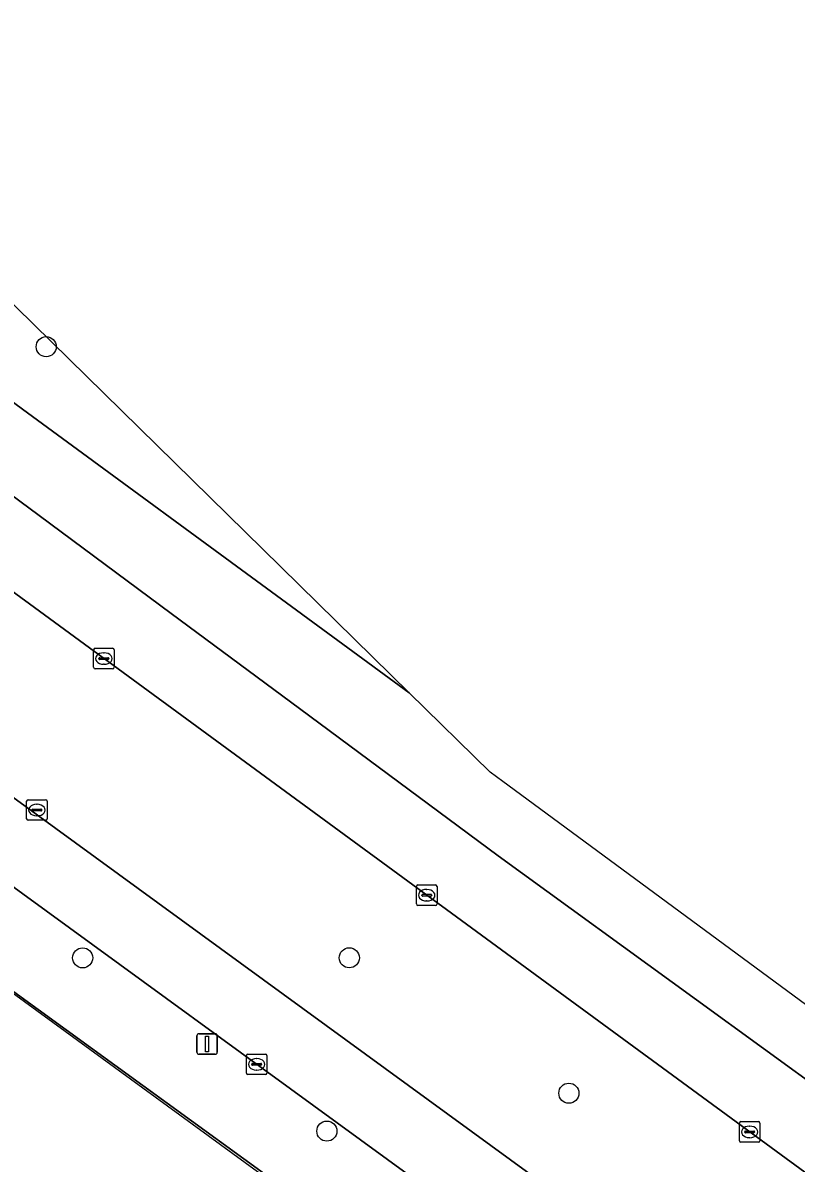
# Model space of a CAD drawing. Extents: x 159039 to 160102, y 381214 to 382524.
# Drawn here: x 159759.9 to 159797.6, y 382382.5 to 382438.1 of the extents above; entities that cross this region are included whole.
import ezdxf

# ---------------------------------------------------------------- set-up
doc = ezdxf.new("R2010")
doc.units = 0
for name, color, linetype in [('IMGEO_Berm_groen', 7, 'Continuous'), ('IMGEO_Boom', 7, 'Continuous'), ('IMGEO_Erf', 7, 'Continuous'), ('IMGEO_Fietspad_gesloten', 7, 'Continuous'), ('IMGEO_Hek', 7, 'Continuous'), ('IMGEO_Kolk', 7, 'Continuous'), ('IMGEO_Lichtmast', 7, 'Continuous'), ('IMGEO_Rijbaan_regionaal_gesloten', 7, 'Continuous'), ('IMGEO_Rioolput', 7, 'Continuous'), ('IMGEO_Voetpad_open', 7, 'Continuous')]:
    doc.layers.add(name, color=color, linetype=linetype)

msp = doc.modelspace()

# ---------------------------------------------------------------- linework, layer by layer
at = {"layer": 'IMGEO_Berm_groen'}
for points in [[(159754.223, 382423.402), (159754.625, 382423.107), (159778.718, 382405.449), (159771.584, 382412.442), (159745.82, 382437.702), (159723.624, 382459.462), (159706.101, 382482.046)], [(159951.408, 382270.111), (159950.255, 382270.973), (159942.86, 382276.362), (159898.832, 382308.266), (159879.476, 382322.389), (159862.74, 382334.601), (159851.859, 382342.552), (159851.467, 382342.838), (159848.225, 382345.207), (159847.909, 382345.438), (159842.302, 382349.754), (159825.931, 382361.611), (159744.721, 382421.135)], [(159731.166, 382420.942), (159806.91, 382365.755)]]:
    msp.add_lwpolyline(points, dxfattribs=at)
at = {"layer": 'IMGEO_Boom'}
for centre in [(159761.044, 382422.296), (159762.818, 382392.544), (159775.798, 382392.548), (159786.488, 382385.954), (159774.707, 382384.111)]:
    msp.add_circle(centre, 0.489, dxfattribs=at)
at = {"layer": 'IMGEO_Erf'}
msp.add_lwpolyline([(159813.753, 382300.574), (159836.299, 382335.103), (159747.073, 382399.873), (159699.247, 382334.119), (159704.565, 382330.203), (159706.627, 382328.685), (159722.88, 382316.716), (159724.903, 382315.226), (159743.675, 382301.403), (159744.886, 382300.517), (159752.002, 382295.309), (159764.135, 382286.429)], dxfattribs=at)
at = {"layer": 'IMGEO_Fietspad_gesloten'}
msp.add_lwpolyline([(159721.733, 382423.656), (159723.82, 382421.999), (159724.452, 382421.497), (159731.37, 382416.435), (159804.851, 382362.916), (159806.91, 382365.755), (159731.166, 382420.942)], dxfattribs=at)
at = {"layer": 'IMGEO_Hek'}
msp.add_lwpolyline([(159836.205, 382334.797), (159747.432, 382399.561), (159699.527, 382334.134), (159745.322, 382300.284)], dxfattribs=at)
at = {"layer": 'IMGEO_Kolk'}
for p, q in [((159763.349, 382406.688), (159763.349, 382407.54)), ((159763.424, 382407.614), (159764.276, 382407.614)), ((159763.608, 382407.108), (159763.608, 382407.12)), ((159763.651, 382407.157), (159764.049, 382407.157)), ((159763.837, 382407.394), (159763.862, 382407.394)), ((159764.092, 382407.12), (159764.092, 382407.108)), ((159764.35, 382407.54), (159764.35, 382406.688)), ((159764.276, 382406.614), (159763.424, 382406.614)), ((159764.046, 382407.071), (159763.648, 382407.071)), ((159763.86, 382406.834), (159763.835, 382406.834)), ((159779.067, 382395.168), (159779.067, 382396.02)), ((159779.142, 382396.094), (159779.994, 382396.094)), ((159780.068, 382396.02), (159780.068, 382395.168)), ((159779.326, 382395.588), (159779.326, 382395.6)), ((159779.764, 382395.551), (159779.366, 382395.551)), ((159779.369, 382395.637), (159779.767, 382395.637)), ((159779.555, 382395.874), (159779.58, 382395.874)), ((159779.81, 382395.6), (159779.81, 382395.588)), ((159779.994, 382395.094), (159779.142, 382395.094)), ((159779.578, 382395.314), (159779.553, 382395.314)), ((159770.788, 382386.935), (159770.788, 382387.787)), ((159770.863, 382387.861), (159771.715, 382387.861)), ((159771.789, 382387.787), (159771.789, 382386.935)), ((159771.047, 382387.355), (159771.047, 382387.367)), ((159771.485, 382387.318), (159771.087, 382387.318)), ((159771.09, 382387.404), (159771.488, 382387.404)), ((159771.276, 382387.641), (159771.301, 382387.641)), ((159771.531, 382387.367), (159771.531, 382387.355)), ((159771.715, 382386.861), (159770.863, 382386.861)), ((159771.299, 382387.081), (159771.274, 382387.081)), ((159794.787, 382383.645), (159794.787, 382384.497)), ((159794.862, 382384.571), (159795.714, 382384.571)), ((159795.275, 382384.351), (159795.3, 382384.351)), ((159795.788, 382384.497), (159795.788, 382383.645)), ((159795.046, 382384.065), (159795.046, 382384.077)), ((159795.484, 382384.028), (159795.086, 382384.028)), ((159795.089, 382384.114), (159795.487, 382384.114)), ((159795.298, 382383.791), (159795.273, 382383.791)), ((159795.53, 382384.077), (159795.53, 382384.065)), ((159795.714, 382383.571), (159794.862, 382383.571))]:
    msp.add_line(p, q, dxfattribs=at)
for points in [[(159763.349, 382406.688), (159763.349, 382407.54)], [(159763.424, 382407.614), (159764.276, 382407.614)], [(159764.35, 382407.54), (159764.35, 382406.688)], [(159764.276, 382406.614), (159763.424, 382406.614)], [(159779.067, 382395.168), (159779.067, 382396.02)], [(159779.142, 382396.094), (159779.994, 382396.094)], [(159780.068, 382396.02), (159780.068, 382395.168)], [(159779.994, 382395.094), (159779.142, 382395.094)], [(159770.788, 382386.935), (159770.788, 382387.787)], [(159770.863, 382387.861), (159771.715, 382387.861)], [(159771.789, 382387.787), (159771.789, 382386.935)], [(159771.715, 382386.861), (159770.863, 382386.861)], [(159794.787, 382383.645), (159794.787, 382384.497)], [(159794.862, 382384.571), (159795.714, 382384.571)], [(159795.788, 382384.497), (159795.788, 382383.645)], [(159795.714, 382383.571), (159794.862, 382383.571)]]:
    msp.add_lwpolyline(points, dxfattribs=at)
for centre, radius, start, end in [((159763.426, 382407.538), 0.0765, 91.552, 178.448), ((159763.426, 382407.538), 0.0765, 91.552, 178.448), ((159763.648, 382407.117), 0.0403, 85.8775, 175.7526), ((159763.645, 382407.107), 0.0366, 178.938, 274.7102), ((159764.049, 382407.114), 0.043, 264.8664, 352.4533), ((159764.053, 382407.119), 0.0386, 1.7309, 96.639), ((159764.274, 382407.538), 0.0765, 1.552, 88.448), ((159764.274, 382407.538), 0.0765, 1.552, 88.448), ((159763.426, 382406.69), 0.0765, 181.552, 268.448), ((159763.426, 382406.69), 0.0765, 181.552, 268.448), ((159764.274, 382406.69), 0.0765, 271.552, 358.448), ((159764.274, 382406.69), 0.0765, 271.552, 358.448), ((159779.144, 382396.018), 0.0765, 91.552, 178.448), ((159779.144, 382396.018), 0.0765, 91.552, 178.448), ((159779.992, 382396.018), 0.0765, 1.552, 88.448), ((159779.992, 382396.018), 0.0765, 1.552, 88.448), ((159779.366, 382395.597), 0.0403, 85.8775, 175.7526), ((159779.363, 382395.587), 0.0366, 178.938, 274.7102), ((159779.767, 382395.594), 0.043, 264.8664, 352.4533), ((159779.771, 382395.599), 0.0386, 1.7309, 96.639), ((159779.144, 382395.17), 0.0765, 181.552, 268.448), ((159779.144, 382395.17), 0.0765, 181.552, 268.448), ((159779.992, 382395.17), 0.0765, 271.552, 358.448), ((159779.992, 382395.17), 0.0765, 271.552, 358.448), ((159770.865, 382387.785), 0.0765, 91.552, 178.448), ((159770.865, 382387.785), 0.0765, 91.552, 178.448), ((159771.713, 382387.785), 0.0765, 1.552, 88.448), ((159771.713, 382387.785), 0.0765, 1.552, 88.448), ((159771.087, 382387.364), 0.0403, 85.8775, 175.7526), ((159771.084, 382387.354), 0.0366, 178.938, 274.7102), ((159771.488, 382387.361), 0.043, 264.8664, 352.4533), ((159771.492, 382387.366), 0.0386, 1.7309, 96.639), ((159770.865, 382386.937), 0.0765, 181.552, 268.448), ((159770.865, 382386.937), 0.0765, 181.552, 268.448), ((159771.713, 382386.937), 0.0765, 271.552, 358.448), ((159771.713, 382386.937), 0.0765, 271.552, 358.448), ((159794.864, 382384.495), 0.0765, 91.552, 178.448), ((159794.864, 382384.495), 0.0765, 91.552, 178.448), ((159795.712, 382384.495), 0.0765, 1.552, 88.448), ((159795.712, 382384.495), 0.0765, 1.552, 88.448), ((159795.086, 382384.074), 0.0403, 85.8775, 175.7526), ((159795.083, 382384.064), 0.0366, 178.938, 274.7102), ((159795.487, 382384.071), 0.043, 264.8664, 352.4533), ((159795.491, 382384.076), 0.0386, 1.7309, 96.639), ((159794.864, 382383.647), 0.0765, 181.552, 268.448), ((159794.864, 382383.647), 0.0765, 181.552, 268.448), ((159795.712, 382383.647), 0.0765, 271.552, 358.448), ((159795.712, 382383.647), 0.0765, 271.552, 358.448)]:
    msp.add_arc(centre, radius, start, end, dxfattribs=at)
for centre, major_axis, ratio, start_param, end_param in [((159763.836, 382407.114), (-0.387, 0.002), 0.722429, 4.712389, 7.853982), ((159763.861, 382407.114), (-0.39, 0.002), 0.717154, 1.570796, 4.712389), ((159779.554, 382395.594), (-0.387, 0.002), 0.722429, 4.712389, 7.853982), ((159779.579, 382395.594), (-0.39, 0.002), 0.717154, 1.570796, 4.712389), ((159771.275, 382387.361), (-0.387, 0.002), 0.722429, 4.712389, 7.853982), ((159771.3, 382387.361), (-0.39, 0.002), 0.717154, 1.570796, 4.712389), ((159795.274, 382384.071), (-0.387, 0.002), 0.722429, 4.712389, 7.853982), ((159795.299, 382384.071), (-0.39, 0.002), 0.717154, 1.570796, 4.712389)]:
    msp.add_ellipse(centre, major_axis=major_axis, ratio=ratio, start_param=start_param, end_param=end_param, dxfattribs=at)
at = {"layer": 'IMGEO_Lichtmast'}
for p, q in [((159768.48, 382388.851), (159769.27, 382388.851)), ((159769.27, 382388.851), (159768.48, 382388.851)), ((159768.38, 382387.951), (159768.38, 382388.751)), ((159768.38, 382388.751), (159768.38, 382387.951)), ((159769.37, 382388.751), (159769.37, 382387.951)), ((159769.37, 382387.951), (159769.37, 382388.751)), ((159769.27, 382387.851), (159768.48, 382387.851)), ((159768.48, 382387.851), (159769.27, 382387.851))]:
    msp.add_line(p, q, dxfattribs=at)
msp.add_lwpolyline([(159768.8, 382388.726), (159768.95, 382388.726), (159768.95, 382387.976), (159768.8, 382387.976), (159768.8, 382388.726)], dxfattribs=at)
for centre, start, end in [((159768.48, 382388.751), 90, 180), ((159768.48, 382388.751), 90, 180), ((159769.27, 382388.751), 0, 90), ((159769.27, 382388.751), 360, 90), ((159768.48, 382387.951), 180, 270), ((159768.48, 382387.951), 180, 270), ((159769.27, 382387.951), 270, 0), ((159769.27, 382387.951), 270, 0)]:
    msp.add_arc(centre, 0.1, start, end, dxfattribs=at)
at = {"layer": 'IMGEO_Rijbaan_regionaal_gesloten'}
for points in [[(159799.22, 382385.757), (159795.96, 382388.126), (159792.701, 382390.495), (159783.046, 382397.512), (159773.38, 382404.677), (159767.13, 382409.31), (159760.705, 382414.073), (159754.163, 382418.922), (159750.87, 382421.363), (159744.592, 382426.109), (159738.521, 382431.117), (159735.495, 382433.862), (159732.618, 382436.541), (159729.78, 382439.261)], [(159729.78, 382439.261), (159732.618, 382436.541), (159735.495, 382433.862), (159738.521, 382431.117), (159744.592, 382426.109), (159750.87, 382421.363), (159754.163, 382418.922), (159760.705, 382414.073), (159767.13, 382409.31), (159773.38, 382404.677), (159783.046, 382397.512), (159792.701, 382390.495), (159795.96, 382388.126), (159799.22, 382385.757)], [(159778.718, 382405.449), (159754.625, 382423.107), (159754.223, 382423.402)], [(159744.721, 382421.135), (159825.931, 382361.611), (159842.302, 382349.754), (159847.909, 382345.438), (159848.225, 382345.207), (159851.467, 382342.838), (159851.859, 382342.552), (159862.74, 382334.601), (159879.476, 382322.389), (159898.832, 382308.266), (159942.86, 382276.362), (159950.255, 382270.973), (159951.408, 382270.111), (159951.455, 382270.099), (159985.831, 382245.041), (160011.012, 382226.564), (160019.615, 382220.31)], [(160036.51, 382215.348), (160025.94, 382222.356), (159867.694, 382338.938), (159782.66, 382401.584), (159778.718, 382405.449)]]:
    msp.add_lwpolyline(points, dxfattribs=at)
at = {"layer": 'IMGEO_Rioolput'}
for p, q in [((159760.088, 382399.314), (159760.088, 382400.166)), ((159760.163, 382400.24), (159761.015, 382400.24)), ((159760.576, 382400.02), (159760.601, 382400.02)), ((159761.089, 382400.166), (159761.089, 382399.314)), ((159760.347, 382399.734), (159760.347, 382399.746)), ((159760.785, 382399.697), (159760.387, 382399.697)), ((159760.39, 382399.783), (159760.788, 382399.783)), ((159760.599, 382399.46), (159760.574, 382399.46)), ((159760.831, 382399.746), (159760.831, 382399.734)), ((159761.015, 382399.24), (159760.163, 382399.24))]:
    msp.add_line(p, q, dxfattribs=at)
for points in [[(159760.088, 382399.314), (159760.088, 382400.166)], [(159760.163, 382400.24), (159761.015, 382400.24)], [(159761.089, 382400.166), (159761.089, 382399.314)], [(159761.015, 382399.24), (159760.163, 382399.24)]]:
    msp.add_lwpolyline(points, dxfattribs=at)
for centre, radius, start, end in [((159760.165, 382400.164), 0.0765, 91.552, 178.448), ((159760.165, 382400.164), 0.0765, 91.552, 178.448), ((159761.013, 382400.164), 0.0765, 1.552, 88.448), ((159761.013, 382400.164), 0.0765, 1.552, 88.448), ((159760.387, 382399.743), 0.0403, 85.8775, 175.7526), ((159760.384, 382399.733), 0.0366, 178.938, 274.7102), ((159760.788, 382399.74), 0.043, 264.8664, 352.4533), ((159760.792, 382399.745), 0.0386, 1.7309, 96.639), ((159760.165, 382399.316), 0.0765, 181.552, 268.448), ((159760.165, 382399.316), 0.0765, 181.552, 268.448), ((159761.013, 382399.316), 0.0765, 271.552, 358.448), ((159761.013, 382399.316), 0.0765, 271.552, 358.448)]:
    msp.add_arc(centre, radius, start, end, dxfattribs=at)
for centre, major_axis, ratio, start_param, end_param in [((159760.575, 382399.74), (-0.387, 0.002), 0.722429, 4.712389, 7.853982), ((159760.6, 382399.74), (-0.39, 0.002), 0.717154, 1.570796, 4.712389)]:
    msp.add_ellipse(centre, major_axis=major_axis, ratio=ratio, start_param=start_param, end_param=end_param, dxfattribs=at)
at = {"layer": 'IMGEO_Voetpad_open'}
for points in [[(159727.864, 382416.261), (159726.57, 382414.81), (159747.073, 382399.873), (159836.299, 382335.103), (159838.954, 382333.174), (159839.256, 382332.95), (159842.516, 382330.586), (159842.927, 382330.285), (159845.391, 382328.496), (159849.969, 382325.173), (159850.501, 382324.848), (159853.785, 382321.763)], [(159845.222, 382333.438), (159844.815, 382333.733), (159841.561, 382336.099), (159841.253, 382336.323), (159835.573, 382340.452), (159819.78, 382351.985), (159808.348, 382360.301), (159807.744, 382359.479), (159804.337, 382361.98), (159804.985, 382362.819), (159804.851, 382362.916), (159731.37, 382416.435)]]:
    msp.add_lwpolyline(points, dxfattribs=at)

doc.saveas('drawing.dxf')
